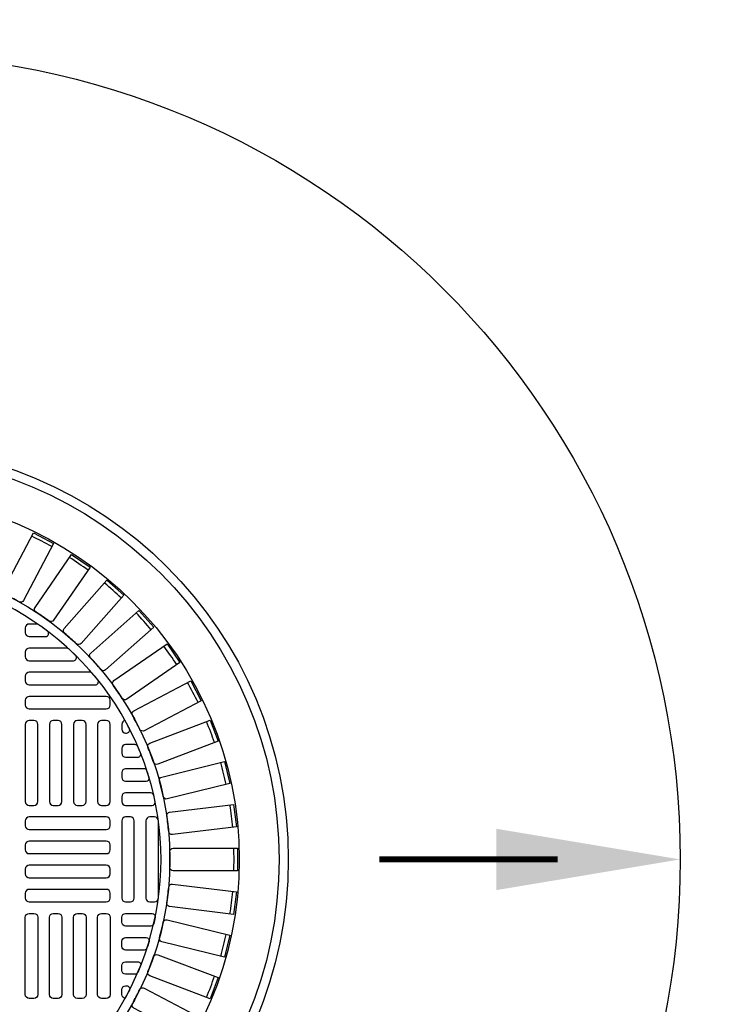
# Model space of a CAD drawing. Extents: x -169 to 2224, y 0 to 2796.
# Tile 455 of 530: x 1404 to 1418, y 1543 to 1563. Entities that reach past the tile are written whole.
import ezdxf

# ---------------------------------------------------------------- set-up
doc = ezdxf.new("R2010")
doc.units = 0
doc.header["$MEASUREMENT"] = 0
doc.header["$PDSIZE"] = 1
doc.layers.get('DEFPOINTS').update_dxf_attribs({"linetype": 'CONTINUOUS'})
for name, color, linetype in [('DIM', 3, 'CONTINUOUS'), ('MONITOR-WELL-COVER', 2, 'CONTINUOUS'), ('MONITOR-WELL-COVER-HATCH', 252, 'CONTINUOUS'), ('TANK-SLOPE', 3, 'CONTINUOUS')]:
    doc.layers.add(name, color=color, linetype=linetype)
doc.styles.add('SIMPLEX', font='simplex')
doc.dimstyles.new('DIM64', dxfattribs={"dimscale": 64, "dimtxt": 0.09375, "dimasz": 0.09375, "dimexe": 0.0625, "dimexo": 0.0625, "dimgap": 0.046875, "dimtad": 1, "dimdec": 4, "dimzin": 3, "dimdsep": 46, "dimlunit": 4, "dimtxsty": 'SIMPLEX', "dimcen": 0, "dimclrd": 256, "dimclre": 256, "dimclrt": 256, "dimadec": 0, "dimazin": 0, "dimtfac": 1, "dimtdec": 4, "dimtmove": 0, "dimatfit": 3, "dimfxl": 1, "dimfrac": 2, "dimtolj": 1, "dimtzin": 0, "dimarcsym": 0})

# ---------------------------------------------------------------- blocks, each defined once
blk = doc.blocks.new('*D26')
at = {"layer": 'DEFPOINTS', "color": 0, "transparency": 16777216}
for p in [(1368.872, 1608.018), (1368.872, 1578.018), (1430.266, 1479.018)]:
    blk.add_point(p, dxfattribs=at)
at = {"layer": 'DIM', "lineweight": -2, "transparency": 16777216}
for p, q in [((1368.872, 1582.018), (1368.872, 1612.018)), ((1430.266, 1483.018), (1430.266, 1612.018)), ((1424.266, 1608.018), (1374.872, 1608.018))]:
    blk.add_line(p, q, dxfattribs=at)
at = {"layer": 'DIM', "transparency": 16777216}
for points in [[(1374.872, 1609.018), (1374.872, 1607.018), (1368.872, 1608.018)], [(1424.266, 1609.018), (1424.266, 1607.018), (1430.266, 1608.018)]]:
    blk.add_solid(points, dxfattribs=at)
at = {"layer": 'DIM', "transparency": 16777216, "insert": (1399.569, 1615.59), "char_height": 6, "attachment_point": 5, "style": 'SIMPLEX'}
blk.add_mtext('\\A1;5\'-1 3/8"', dxfattribs=at)
blk = doc.blocks.new('*D32')
at = {"layer": 'DEFPOINTS', "color": 0, "transparency": 16777216}
for p in [(1338.872, 1578.017), (1368.872, 1578.017), (1418.272, 1542.017)]:
    blk.add_point(p, dxfattribs=at)
at = {"layer": 'DIM', "lineweight": -2, "transparency": 16777216}
for p, q in [((1364.872, 1578.017), (1334.872, 1578.017)), ((1338.872, 1548.017), (1338.872, 1572.017)), ((1414.272, 1542.017), (1334.872, 1542.017))]:
    blk.add_line(p, q, dxfattribs=at)
at = {"layer": 'DIM', "transparency": 16777216}
for points in [[(1337.872, 1572.017), (1339.872, 1572.017), (1338.872, 1578.017)], [(1337.872, 1548.017), (1339.872, 1548.017), (1338.872, 1542.017)]]:
    blk.add_solid(points, dxfattribs=at)
at = {"layer": 'DIM', "transparency": 16777216, "insert": (1332.3, 1560.017), "char_height": 6, "attachment_point": 5, "rotation": 90, "style": 'SIMPLEX'}
blk.add_mtext('\\A1;3\'-0"', dxfattribs=at)

msp = doc.modelspace()

# ---------------------------------------------------------------- linework, layer by layer
at = {"layer": 'MONITOR-WELL-COVER', "color": 4}
msp.add_circle((1400.87181, 1546.01686), 8.4375, dxfattribs=at)
at = {"layer": 'MONITOR-WELL-COVER', "color": 1}
msp.add_circle((1400.87181, 1546.01686), 8.25, dxfattribs=at)
at = {"layer": 'MONITOR-WELL-COVER', "color": 2}
msp.add_circle((1400.87181, 1546.01686), 7.4375, dxfattribs=at)
at = {"layer": 'MONITOR-WELL-COVER-HATCH', "linetype": 'Continuous'}
for p, q in [((1405.91118, 1548.67434), (1405.91118, 1548.67434)), ((1405.98992, 1548.35938), (1405.98992, 1548.35938)), ((1405.91118, 1548.18221), (1405.91118, 1548.18221)), ((1405.98992, 1543.67434), (1405.98992, 1543.67434))]:
    msp.add_line(p, q, dxfattribs=at)
for points in [[(1403.81576, 1551.27369, 0.00491171), (1403.52576, 1551.4259, -0.41709369), (1403.49751, 1551.51499), (1404.10911, 1552.68028), (1404.51671, 1552.46636), (1403.90512, 1551.30106, -0.41709369), (1403.81576, 1551.27369)], [(1404.42793, 1550.88051, 0.00491171), (1404.15839, 1551.06656, -0.41709369), (1404.1411, 1551.15841), (1404.88869, 1552.24149), (1405.26754, 1551.97999), (1404.51994, 1550.89691, -0.41709369), (1404.42793, 1550.88051)], [(1404.98826, 1550.41641, 0.00491171), (1404.74311, 1550.63359, -0.41709369), (1404.737, 1550.72685), (1405.6097, 1551.71192), (1405.95427, 1551.40667), (1405.08157, 1550.42159, -0.41709369), (1404.98826, 1550.41641)], [(1405.48855, 1549.88815, 0.00491171), (1405.27137, 1550.1333, -0.41709369), (1405.27655, 1550.22661), (1406.26162, 1551.09931), (1406.56688, 1550.75475), (1405.58181, 1549.88205, -0.41709369), (1405.48855, 1549.88815)], [(1405.92152, 1549.30344, 0.00491171), (1405.73547, 1549.57298, -0.41709369), (1405.75186, 1549.66499), (1406.83495, 1550.41258), (1407.09645, 1550.03374), (1406.01336, 1549.28614, -0.41709369), (1405.92152, 1549.30344)], [(1406.28086, 1548.6708, 0.00491171), (1406.12865, 1548.9608, -0.41709369), (1406.15602, 1549.05016), (1407.32131, 1549.66176), (1407.53524, 1549.25415), (1406.36994, 1548.64256, -0.41709369), (1406.28086, 1548.6708)], [(1406.56132, 1547.99946, 0.00491171), (1406.44518, 1548.30569, -0.41709369), (1406.48311, 1548.3911), (1407.71363, 1548.85778), (1407.87687, 1548.42736), (1406.64635, 1547.96069, -0.41709369), (1406.56132, 1547.99946)], [(1406.75881, 1547.29921, 0.00491171), (1406.68043, 1547.61721, -0.41709369), (1406.72838, 1547.69743), (1408.00619, 1548.01238), (1408.11635, 1547.56542), (1406.83855, 1547.25047, -0.41709369), (1406.75881, 1547.29921)], [(1406.87046, 1546.58026, 0.00491171), (1406.83098, 1546.90539, -0.41709369), (1406.88825, 1546.97924), (1408.1947, 1547.13787), (1408.25019, 1546.6809), (1406.94374, 1546.52227, -0.41709369), (1406.87046, 1546.58026)], [(1406.89463, 1545.8531, 0.00491171), (1406.89463, 1546.18061, -0.41709369), (1406.96039, 1546.24702), (1408.27643, 1546.24702), (1408.27643, 1545.78669), (1406.96039, 1545.78669, -0.41709369), (1406.89463, 1545.8531)], [(1406.83098, 1545.12832, 0.00491171), (1406.87046, 1545.45345, -0.41709369), (1406.94374, 1545.51145), (1408.25019, 1545.35282), (1408.1947, 1544.89584), (1406.88825, 1545.05447, -0.41709369), (1406.83098, 1545.12832)], [(1406.68043, 1544.4165, 0.00491171), (1406.75881, 1544.7345, -0.41709369), (1406.83855, 1544.78324), (1408.11635, 1544.46829), (1408.00619, 1544.02134), (1406.72838, 1544.33629, -0.41709369), (1406.68043, 1544.4165)], [(1406.44518, 1543.72802, 0.00491171), (1406.56132, 1544.03425, -0.41709369), (1406.64635, 1544.07303), (1407.87687, 1543.60635), (1407.71363, 1543.17593), (1406.48311, 1543.64261, -0.41709369), (1406.44518, 1543.72802)], [(1406.12865, 1543.07291, 0.00491171), (1406.28086, 1543.36291, -0.41709369), (1406.36994, 1543.39116), (1407.53524, 1542.77956), (1407.32131, 1542.37196), (1406.15602, 1542.98355, -0.41709369), (1406.12865, 1543.07291)]]:
    msp.add_lwpolyline(points, format="xyb", dxfattribs=at)
for points in [[(1404.21119, 1550.80878, 0.15334179), (1404.17546, 1550.82001), (1404.02142, 1550.82001, 0.41421356), (1403.94268, 1550.74127), (1403.94268, 1550.64284, 0.41421356), (1404.02142, 1550.5641), (1404.35579, 1550.5641, 0.71935754), (1404.39347, 1550.67646, 0.00964206)], [(1404.83054, 1550.31133, 0.18836628), (1404.78817, 1550.32788), (1404.02142, 1550.32788, 0.41421356), (1403.94268, 1550.24914), (1403.94268, 1550.15071, 0.41421356), (1404.02142, 1550.07197), (1404.92558, 1550.07197, 0.67100778), (1404.96943, 1550.17901, 0.0082117)], [(1405.37111, 1549.57985, 0.63010886), (1405.41977, 1549.68156, 0.00736221), (1405.3099, 1549.81389, 0.21918356), (1405.26241, 1549.83575), (1404.02142, 1549.83575, 0.41421356), (1403.94268, 1549.75701), (1403.94268, 1549.65859, 0.41421356), (1404.02142, 1549.57985)], [(1406.18118, 1548.35938), (1405.98992, 1548.35938, 0.41421356), (1405.91118, 1548.28064), (1405.91118, 1548.18221, 0.41421356), (1405.98992, 1548.10347), (1406.2355, 1548.10347, 0.53078582), (1406.29352, 1548.18922, 0.00613229), (1406.23861, 1548.32154, 0.29982265)], [(1406.46723, 1547.69177, 0.00593375), (1406.42591, 1547.82409, 0.32480274), (1406.36647, 1547.86725), (1405.98992, 1547.86725), (1405.98992, 1547.86725, 0.41421356), (1405.91118, 1547.78851), (1405.91118, 1547.69008), (1405.91118, 1547.69008, 0.41421356), (1405.98992, 1547.61134), (1406.40736, 1547.61134, 0.5022062)], [(1406.59262, 1547.19432, 0.00579688), (1406.56378, 1547.32664, 0.34941735), (1406.50287, 1547.37512), (1405.98992, 1547.37512), (1405.98992, 1547.37512, 0.41421356), (1405.91118, 1547.29638), (1405.91118, 1547.19796), (1405.91118, 1547.19796, 0.41421356), (1405.98992, 1547.11922), (1406.5314, 1547.11922, 0.47499675)], [(1406.59262, 1544.83939, -0.00579688), (1406.56378, 1544.70707, -0.34941735), (1406.50287, 1544.65859), (1405.98992, 1544.65859), (1405.98992, 1544.65859, -0.41421356), (1405.91118, 1544.73733), (1405.91118, 1544.83575), (1405.91118, 1544.83575, -0.41421356), (1405.98992, 1544.91449), (1406.5314, 1544.91449, -0.47499675)], [(1406.46723, 1544.34195, -0.00593375), (1406.42591, 1544.20962, -0.32480274), (1406.36647, 1544.16646), (1405.98992, 1544.16646), (1405.98992, 1544.16646, -0.41421356), (1405.91118, 1544.2452), (1405.91118, 1544.34363), (1405.91118, 1544.34363, -0.41421356), (1405.98992, 1544.42237), (1406.40736, 1544.42237, -0.5022062)], [(1406.18118, 1543.67434), (1405.98992, 1543.67434, -0.41421356), (1405.91118, 1543.75308), (1405.91118, 1543.8515, -0.41421356), (1405.98992, 1543.93024), (1406.2355, 1543.93024, -0.53078582), (1406.29352, 1543.8445, -0.00613229), (1406.23861, 1543.71218, -0.29982265)]]:
    msp.add_lwpolyline(points, format="xyb", close=True, dxfattribs=at)
at = {"layer": 'MONITOR-WELL-COVER-HATCH', "linetype": 'Continuous', "flags": 128}
for points in [[(1403.94268, 1549.16646, 0.41421356), (1404.02142, 1549.08772), (1405.59622, 1549.08772, 0.41421356), (1405.67496, 1549.16646), (1405.67496, 1549.26489, 0.41421356), (1405.59622, 1549.34363), (1404.02142, 1549.34363, 0.41421356), (1403.94268, 1549.26489)], [(1403.94268, 1549.16646, 0.41421356), (1404.02142, 1549.08772), (1405.59622, 1549.08772, 0.41421356), (1405.67496, 1549.16646), (1405.67496, 1549.26489, 0.41421356), (1405.59622, 1549.34363), (1404.02142, 1549.34363, 0.41421356), (1403.94268, 1549.26489)], [(1404.02142, 1548.8515, 0.41421356), (1403.94268, 1548.77276), (1403.94268, 1547.19796, 0.41421356), (1404.02142, 1547.11922), (1404.11985, 1547.11922, 0.41421356), (1404.19859, 1547.19796), (1404.19859, 1548.77276, 0.41421356), (1404.11985, 1548.8515)], [(1404.51355, 1548.8515, 0.41421356), (1404.43481, 1548.77276), (1404.43481, 1547.19796, 0.41421356), (1404.51355, 1547.11922), (1404.61197, 1547.11922, 0.41421356), (1404.69071, 1547.19796), (1404.69071, 1548.77276, 0.41421356), (1404.61197, 1548.8515)], [(1405.00567, 1548.8515, 0.41421356), (1404.92693, 1548.77276), (1404.92693, 1547.19796, 0.41421356), (1405.00567, 1547.11922), (1405.1041, 1547.11922, 0.41421356), (1405.18284, 1547.19796), (1405.18284, 1548.77276, 0.41421356), (1405.1041, 1548.8515)], [(1405.4978, 1548.8515, 0.41421356), (1405.41906, 1548.77276), (1405.41906, 1547.19796, 0.41421356), (1405.4978, 1547.11922), (1405.59622, 1547.11922, 0.41421356), (1405.67496, 1547.19796), (1405.67496, 1548.77276, 0.41421356), (1405.59622, 1548.8515)], [(1403.94268, 1546.70583, 0.41421356), (1404.02142, 1546.62709), (1405.59622, 1546.62709, 0.41421356), (1405.67496, 1546.70583), (1405.67496, 1546.80426, 0.41421356), (1405.59622, 1546.883), (1404.02142, 1546.883, 0.41421356), (1403.94268, 1546.80426)], [(1406.08835, 1545.15071, 0.41421356), (1406.16709, 1545.22945), (1406.16709, 1546.80426, 0.41421356), (1406.08835, 1546.883), (1405.98992, 1546.883, 0.41421356), (1405.91118, 1546.80426), (1405.91118, 1545.22945, 0.41421356), (1405.98992, 1545.15071)], [(1406.58048, 1545.15071, 0.41421356), (1406.65922, 1545.22945), (1406.65922, 1546.80426, 0.41421356), (1406.58048, 1546.883), (1406.48205, 1546.883, 0.41421356), (1406.40331, 1546.80426), (1406.40331, 1545.22945, 0.41421356), (1406.48205, 1545.15071)], [(1403.94268, 1546.21371, 0.41421356), (1404.02142, 1546.13497), (1405.59622, 1546.13497, 0.41421356), (1405.67496, 1546.21371), (1405.67496, 1546.31213, 0.41421356), (1405.59622, 1546.39087), (1404.02142, 1546.39087, 0.41421356), (1403.94268, 1546.31213)], [(1403.94268, 1545.72158, 0.41421356), (1404.02142, 1545.64284), (1405.59622, 1545.64284, 0.41421356), (1405.67496, 1545.72158), (1405.67496, 1545.82001, 0.41421356), (1405.59622, 1545.89875), (1404.02142, 1545.89875, 0.41421356), (1403.94268, 1545.82001)], [(1403.94268, 1545.22945, 0.41421356), (1404.02142, 1545.15071), (1405.59622, 1545.15071, 0.41421356), (1405.67496, 1545.22945), (1405.67496, 1545.32788, 0.41421356), (1405.59622, 1545.40662), (1404.02142, 1545.40662, 0.41421356), (1403.94268, 1545.32788)], [(1404.02142, 1543.18221, -0.41421356), (1403.94268, 1543.26095), (1403.94268, 1544.83575, -0.41421356), (1404.02142, 1544.91449), (1404.11985, 1544.91449, -0.41421356), (1404.19859, 1544.83575), (1404.19859, 1543.26095, -0.41421356), (1404.11985, 1543.18221)], [(1404.51355, 1543.18221, -0.41421356), (1404.43481, 1543.26095), (1404.43481, 1544.83575, -0.41421356), (1404.51355, 1544.91449), (1404.61197, 1544.91449, -0.41421356), (1404.69071, 1544.83575), (1404.69071, 1543.26095, -0.41421356), (1404.61197, 1543.18221)], [(1405.00567, 1543.18221, -0.41421356), (1404.92693, 1543.26095), (1404.92693, 1544.83575, -0.41421356), (1405.00567, 1544.91449), (1405.1041, 1544.91449, -0.41421356), (1405.18284, 1544.83575), (1405.18284, 1543.26095, -0.41421356), (1405.1041, 1543.18221)], [(1405.4978, 1543.18221, -0.41421356), (1405.41906, 1543.26095), (1405.41906, 1544.83575, -0.41421356), (1405.4978, 1544.91449), (1405.59622, 1544.91449, -0.41421356), (1405.67496, 1544.83575), (1405.67496, 1543.26095, -0.41421356), (1405.59622, 1543.18221)]]:
    msp.add_lwpolyline(points, format="xyb", close=True, dxfattribs=at)
at = {"layer": 'MONITOR-WELL-COVER-HATCH'}
for points in [[(1405.97898, 1548.85074, 0.37393353), (1405.91118, 1548.77276), (1405.91118, 1548.67434, 0.41421356), (1405.98992, 1548.5956), (1406.01104, 1548.5956, 0.56117558), (1406.06663, 1548.68667, 0.00800005), (1405.97855, 1548.8515)], [(1405.97898, 1543.18298, -0.37393353), (1405.91118, 1543.26095), (1405.91118, 1543.35938, -0.41421356), (1405.98992, 1543.43812), (1406.01104, 1543.43812, -0.56117558), (1406.06663, 1543.34705, -0.00800005), (1405.97855, 1543.18221)]]:
    msp.add_lwpolyline(points, format="xyb", dxfattribs=at)
msp.add_circle((1400.87181, 1546.01686), 6.02362, dxfattribs=at)
at = {"layer": 'MONITOR-WELL-COVER-HATCH', "linetype": 'Continuous'}
for centre, start, end in [((1395.92391, 1536.58942), 61.574119, 63.041266), ((1394.82364, 1537.25456), 54.651042, 56.118189), ((1393.81156, 1538.04747), 47.727965, 49.195112), ((1392.90243, 1538.9566), 40.804888, 42.272035), ((1392.10952, 1539.96868), 33.881811, 35.348958), ((1391.44438, 1541.06896), 26.958734, 28.425881), ((1390.91671, 1542.24138), 20.035657, 21.502804), ((1390.53421, 1543.46887), 13.11258, 14.579728), ((1390.30246, 1544.7335), 6.189503, 7.656651), ((1390.22483, 1546.01686), 359.266426, 0.733574), ((1390.30246, 1547.30021), 352.343349, 353.810497), ((1390.53421, 1548.56485), 345.420272, 346.88742), ((1390.91671, 1549.79233), 338.497196, 339.964343)]:
    msp.add_arc(centre, 17.97762, start, end, dxfattribs=at)
at = {"layer": 'MONITOR-WELL-COVER-HATCH'}
msp.add_arc((1400.87181, 1546.01686), 5.84072, 172.041145, 88.841294, dxfattribs=at)
at = {"layer": 'TANK-SLOPE', "const_width": 0.125}
msp.add_lwpolyline([(1414.80931, 1546.01686), (1411.16853, 1546.01686)], dxfattribs=at)
at = {"layer": 'TANK-SLOPE'}
msp.add_circle((1400.87181, 1546.01686), 16.4375, dxfattribs=at)
msp.add_solid([(1413.55931, 1545.39186), (1417.30931, 1546.01686), (1413.55931, 1546.64186)], dxfattribs=at)

# ---------------------------------------------------------------- dimensions: what is measured, and where the dimension line sits
at = {"layer": 'DIM'}
dim = msp.add_linear_dim(base=(1368.87181, 1608.01839), p1=(1430.26617, 1479.01839), p2=(1368.87181, 1578.01839), angle=180, dimstyle='DIM64', dxfattribs=at)
dim.commit()
dim.dimension.update_dxf_attribs({"geometry": '*D26', "text_midpoint": (1399.56899, 1615.58982)})
dim = msp.add_linear_dim(base=(1338.87181, 1578.01686), p1=(1418.27234, 1542.01686), p2=(1368.87181, 1578.01686), angle=90, dimstyle='DIM64', override={"dimtmove": 1}, dxfattribs=at)
dim.commit()
dim.dimension.update_dxf_attribs({"geometry": '*D32', "text_midpoint": (1332.30039, 1560.01686)})

doc.saveas('drawing.dxf')
